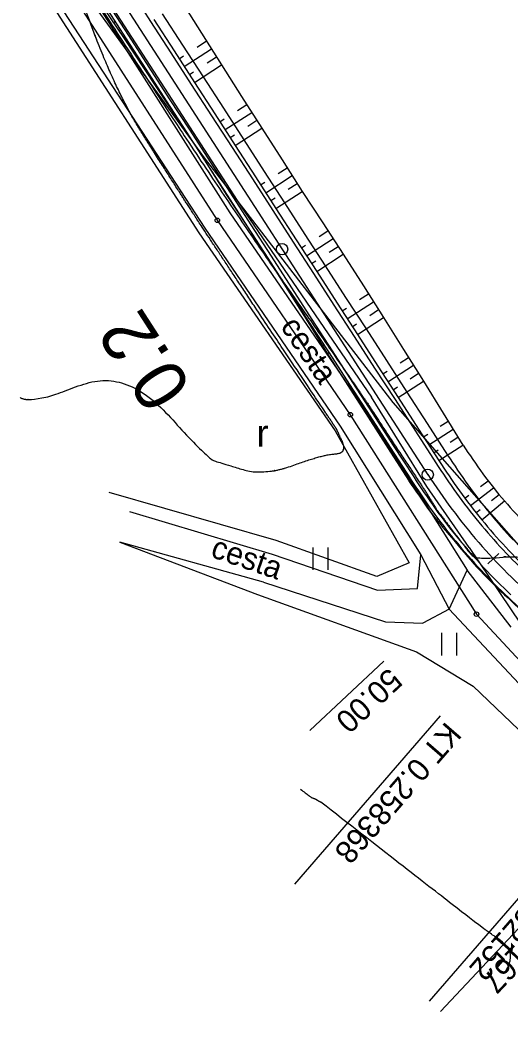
# Model space of a CAD drawing. Extents: x -495905 to -478420, y -1113297 to -1107716.
# Drawn here: x -481606.9 to -481541.5, y -1112825.6 to -1112691.6 of the extents above; entities that cross this region are included whole.
import ezdxf

# ---------------------------------------------------------------- set-up
doc = ezdxf.new("R2010")
doc.units = 0
for name, color, linetype in [('01_OBVOD PÚ', 7, 'Continuous'), ('2D_VRSTEVNICE', 7, 'Continuous'), ('C11_HATCH_SLOPE_L', 7, 'Continuous'), ('C11_HATCH_SLOPE_R', 7, 'Continuous'), ('C11_HECTOMETRY', 7, 'Continuous'), ('C11_HLBODY', 7, 'Continuous'), ('C11_HRANA_TELESO', 7, 'Continuous'), ('C11_KORUNA', 7, 'Continuous'), ('C11_OSA', 7, 'Continuous'), ('C11_PRIKOP', 7, 'Continuous'), ('C11_STANICENI', 7, 'Continuous'), ('C11_VOZOVKA', 7, 'Continuous'), ('C11_ZPEVKRAJ', 7, 'Continuous'), ('ODVODNĚNÍ PLOŠNÉ', 7, 'Continuous'), ('zamereni', 7, 'Continuous')]:
    doc.layers.add(name, color=color, linetype=linetype)

msp = doc.modelspace()

# ---------------------------------------------------------------- linework, layer by layer
at = {"layer": '01_OBVOD PÚ'}
for p, q in [((-481602.93, -1112683.52), (-481580.61, -1112718.25)), ((-481580.61, -1112718.25), (-481562.88, -1112744.14)), ((-481562.88, -1112744.14), (-481546.06, -1112770.71)), ((-481546.06, -1112770.71), (-481524.56, -1112793.89))]:
    msp.add_line(p, q, dxfattribs=at)
at = {"layer": '2D_VRSTEVNICE'}
for points in [[(-481575.57, -1112729.82), (-481582.47, -1112719.45), (-481587.38, -1112711.8), (-481594.2, -1112700.99), (-481601.1, -1112682.31), (-481601.1, -1112682.31), (-481578.53, -1112717.02), (-481568.64, -1112730.96)], [(-481564.74, -1112746.01), (-481565.87, -1112744.32), (-481566.39, -1112743.54), (-481575.57, -1112729.82)], [(-481568.64, -1112730.96), (-481561.57, -1112741.2), (-481561.3, -1112741.58), (-481560.99, -1112742.03), (-481560.85, -1112742.24), (-481556.47, -1112748.95), (-481553.05, -1112753.99), (-481551.3, -1112756.92)], [(-481606.89, -1112741.87), (-481605.24, -1112742.79), (-481593.02, -1112737.83), (-481581.82, -1112750.04), (-481580.25, -1112750.52), (-481574.37, -1112752.32), (-481566.61, -1112749.46), (-481563.23, -1112749.27), (-481564.69, -1112746.1), (-481564.74, -1112746.01)], [(-481551.3, -1112756.92), (-481547.44, -1112761.88), (-481547.11, -1112762.46), (-481545.92, -1112763.5), (-481537.58, -1112762.56), (-481513.68, -1112779.11), (-481513.68, -1112779.11), (-481513.68, -1112779.11), (-481491.05, -1112801.05), (-481482.63, -1112813.08), (-481477.05, -1112818.52), (-481476.8, -1112818.75), (-481456.22, -1112823.29), (-481442.02, -1112835.86), (-481424.8, -1112850.42), (-481413.21, -1112859.51), (-481391.62, -1112878.03), (-481383.26, -1112885.76), (-481360.32, -1112899.5), (-481357.85, -1112904.16), (-481349.13, -1112925.41), (-481341.11, -1112928.52), (-481329.78, -1112937.87), (-481311.64, -1112957.65), (-481301.83, -1112966.08), (-481283.86, -1112978.01), (-481278.86, -1112980.3), (-481258.37, -1112999.07), (-481255.38, -1113002.96), (-481236.21, -1113021.08), (-481230.44, -1113026.21), (-481206.76, -1113043.85), (-481197.57, -1113052.01), (-481170.89, -1113066.19)], [(-481569.5, -1112794.01), (-481568.2, -1112795.09), (-481567.67, -1112795.28), (-481567.5, -1112795.33), (-481567.26, -1112795.49), (-481566.8, -1112795.75)], [(-481542.35, -1112818.55), (-481540.62, -1112815.88), (-481544.37, -1112813.08), (-481545.36, -1112812.46), (-481566.8, -1112795.75)]]:
    msp.add_open_spline(points, degree=2, dxfattribs=at)
at = {"layer": 'C11_HATCH_SLOPE_L'}
for p, q in [((-481583.29, -1112695.18), (-481582.04, -1112694.36)), ((-481585.69, -1112696.73), (-481585.12, -1112696.36)), ((-481585.01, -1112697.77), (-481581.37, -1112695.42)), ((-481581.95, -1112697.28), (-481580.7, -1112696.48)), ((-481583.65, -1112699.87), (-481580.04, -1112697.54)), ((-481584.33, -1112698.82), (-481583.76, -1112698.46)), ((-481577.9, -1112703.6), (-481576.69, -1112702.82)), ((-481579.58, -1112706.17), (-481576.02, -1112703.87)), ((-481580.26, -1112705.12), (-481579.69, -1112704.75)), ((-481578.22, -1112708.27), (-481574.68, -1112705.98)), ((-481576.55, -1112705.7), (-481575.35, -1112704.93)), ((-481578.9, -1112707.22), (-481578.33, -1112706.85)), ((-481572.5, -1112712.01), (-481571.31, -1112711.25)), ((-481574.15, -1112714.57), (-481570.63, -1112712.3)), ((-481574.83, -1112713.52), (-481574.26, -1112713.15)), ((-481571.14, -1112714.11), (-481569.96, -1112713.35)), ((-481573.47, -1112715.62), (-481572.9, -1112715.25)), ((-481572.79, -1112716.67), (-481569.28, -1112714.4)), ((-481568.72, -1112722.97), (-481565.17, -1112720.68)), ((-481567.05, -1112720.4), (-481565.86, -1112719.63)), ((-481569.4, -1112721.92), (-481568.83, -1112721.55)), ((-481565.69, -1112722.5), (-481564.49, -1112721.72)), ((-481567.36, -1112725.07), (-481563.81, -1112722.77)), ((-481568.04, -1112724.02), (-481567.47, -1112723.65)), ((-481561.64, -1112728.81), (-481560.45, -1112728.04)), ((-481563.97, -1112730.31), (-481563.39, -1112729.94)), ((-481563.29, -1112731.36), (-481559.78, -1112729.1)), ((-481560.29, -1112730.91), (-481559.11, -1112730.15)), ((-481561.93, -1112733.47), (-481558.44, -1112731.2)), ((-481562.61, -1112732.42), (-481562.04, -1112732.04)), ((-481556.25, -1112737.23), (-481555.12, -1112736.5)), ((-481557.86, -1112739.76), (-481554.46, -1112737.56)), ((-481558.54, -1112738.71), (-481557.96, -1112738.34)), ((-481554.91, -1112739.35), (-481553.8, -1112738.62)), ((-481557.18, -1112740.81), (-481556.61, -1112740.44)), ((-481556.5, -1112741.86), (-481553.14, -1112739.69)), ((-481552.43, -1112748.16), (-481549.18, -1112746.06)), ((-481550.9, -1112745.68), (-481549.84, -1112745)), ((-481553.11, -1112747.11), (-481552.53, -1112746.74)), ((-481549.56, -1112747.79), (-481548.53, -1112747.12)), ((-481551.75, -1112749.21), (-481551.18, -1112748.84)), ((-481551.07, -1112750.26), (-481547.87, -1112748.19)), ((-481546.88, -1112756.24), (-481543.79, -1112753.86)), ((-481545.51, -1112753.7), (-481544.51, -1112752.95)), ((-481547.61, -1112755.28), (-481547.06, -1112754.86)), ((-481544.06, -1112755.55), (-481543.06, -1112754.75)), ((-481546.13, -1112757.2), (-481545.59, -1112756.77)), ((-481545.36, -1112758.14), (-481542.32, -1112755.63))]:
    msp.add_line(p, q, dxfattribs=at)
at = {"layer": 'C11_HATCH_SLOPE_R'}
for p, q in [((-481594.22, -1112691.82), (-481594.43, -1112691.96)), ((-481593.74, -1112693), (-481593.74, -1112693)), ((-481593.54, -1112692.87), (-481593.64, -1112692.94)), ((-481592.86, -1112693.92), (-481593.04, -1112694.04)), ((-481589.58, -1112699.24), (-481589.58, -1112699.24)), ((-481589.47, -1112699.17), (-481589.52, -1112699.2)), ((-481588.79, -1112700.22), (-481588.88, -1112700.28)), ((-481588.19, -1112701.32), (-481588.19, -1112701.32)), ((-481588.11, -1112701.27), (-481588.15, -1112701.29)), ((-481587.43, -1112702.32), (-481587.5, -1112702.36)), ((-481584.04, -1112707.57), (-481584.04, -1112707.57)), ((-481584.04, -1112707.57), (-481584.04, -1112707.57)), ((-481583.36, -1112708.61), (-481583.37, -1112708.62)), ((-481582.69, -1112709.67), (-481582.69, -1112709.67)), ((-481582.68, -1112709.67), (-481582.68, -1112709.67)), ((-481582, -1112710.72), (-481582.02, -1112710.72)), ((-481578.64, -1112715.98), (-481578.64, -1112715.98)), ((-481578.61, -1112715.96), (-481578.62, -1112715.97)), ((-481577.93, -1112717.01), (-481577.96, -1112717.03)), ((-481577.28, -1112718.08), (-481577.28, -1112718.08)), ((-481577.25, -1112718.06), (-481577.26, -1112718.07)), ((-481576.57, -1112719.11), (-481576.6, -1112719.13)), ((-481573.2, -1112724.37), (-481573.2, -1112724.37)), ((-481573.18, -1112724.36), (-481573.19, -1112724.37)), ((-481572.5, -1112725.41), (-481572.53, -1112725.43)), ((-481571.86, -1112726.49), (-481571.86, -1112726.49)), ((-481571.82, -1112726.46), (-481571.84, -1112726.47)), ((-481571.14, -1112727.51), (-481571.19, -1112727.54)), ((-481567.75, -1112732.76), (-481567.82, -1112732.8)), ((-481567.89, -1112732.85), (-481567.89, -1112732.85)), ((-481567.07, -1112733.81), (-481567.23, -1112733.91)), ((-481566.57, -1112734.97), (-481566.57, -1112734.97)), ((-481566.39, -1112734.86), (-481566.48, -1112734.92)), ((-481565.71, -1112735.91), (-481565.91, -1112736.03)), ((-481562.53, -1112741.3), (-481562.53, -1112741.3)), ((-481562.32, -1112741.16), (-481562.43, -1112741.23)), ((-481561.64, -1112742.21), (-481561.86, -1112742.35)), ((-481561.18, -1112743.4), (-481561.18, -1112743.4)), ((-481560.96, -1112743.26), (-481561.07, -1112743.33)), ((-481560.28, -1112744.31), (-481560.5, -1112744.45)), ((-481557.14, -1112749.72), (-481557.14, -1112749.72)), ((-481556.89, -1112749.55), (-481557.02, -1112749.64)), ((-481556.21, -1112750.6), (-481556.47, -1112750.77)), ((-481555.8, -1112751.83), (-481555.8, -1112751.83)), ((-481555.53, -1112751.65), (-481555.67, -1112751.74)), ((-481554.85, -1112752.7), (-481555.13, -1112752.88)), ((-481551.39, -1112758.11), (-481551.39, -1112758.11)), ((-481551.22, -1112757.97), (-481551.3, -1112758.04)), ((-481550.44, -1112759), (-481550.58, -1112759.1)), ((-481549.74, -1112760.09), (-481549.74, -1112760.09)), ((-481549.64, -1112760.01), (-481549.69, -1112760.05)), ((-481548.84, -1112761), (-481548.9, -1112761.06)), ((-481544.64, -1112765.87), (-481544.64, -1112765.87)), ((-481544.56, -1112765.8), (-481544.6, -1112765.84)), ((-481543.66, -1112766.72), (-481543.72, -1112766.78)), ((-481542.79, -1112767.67), (-481542.79, -1112767.67)), ((-481542.74, -1112767.62), (-481542.77, -1112767.65)), ((-481541.82, -1112768.51), (-481541.85, -1112768.54))]:
    msp.add_line(p, q, dxfattribs=at)
at = {"layer": 'C11_HECTOMETRY'}
msp.add_circle((-481571.97, -1112722.09), 0.75, dxfattribs=at)
at = {"layer": 'C11_HLBODY'}
for p, q in [((-481550.88, -1112784.24), (-481570.34, -1112806.68)), ((-481532.91, -1112799.82), (-481552.37, -1112822.26)), ((-481530.53, -1112801.98), (-481550.87, -1112823.62))]:
    msp.add_line(p, q, dxfattribs=at)
msp.add_circle((-481552.55, -1112752.13), 0.75, dxfattribs=at)
at = {"layer": 'C11_HRANA_TELESO'}
for p, q in [((-481595.82, -1112689.88), (-481593.04, -1112694.04)), ((-481585.37, -1112689.08), (-481582.71, -1112693.31)), ((-481582.71, -1112693.31), (-481580.04, -1112697.54)), ((-481593.04, -1112694.04), (-481590.27, -1112698.2)), ((-481580.04, -1112697.54), (-481577.37, -1112701.77)), ((-481590.27, -1112698.2), (-481587.5, -1112702.36)), ((-481577.37, -1112701.77), (-481574.68, -1112705.98)), ((-481587.5, -1112702.36), (-481584.72, -1112706.52)), ((-481574.68, -1112705.98), (-481571.98, -1112710.19)), ((-481584.72, -1112706.52), (-481582.02, -1112710.72)), ((-481582.02, -1112710.72), (-481579.32, -1112714.93)), ((-481571.98, -1112710.19), (-481569.28, -1112714.4)), ((-481579.32, -1112714.93), (-481576.6, -1112719.13)), ((-481569.28, -1112714.4), (-481566.54, -1112718.58)), ((-481576.6, -1112719.13), (-481573.86, -1112723.32)), ((-481566.54, -1112718.58), (-481563.81, -1112722.77)), ((-481573.86, -1112723.32), (-481571.19, -1112727.54)), ((-481563.81, -1112722.77), (-481561.12, -1112726.99)), ((-481561.12, -1112726.99), (-481558.44, -1112731.2)), ((-481571.19, -1112727.54), (-481568.55, -1112731.79)), ((-481558.44, -1112731.2), (-481555.78, -1112735.44)), ((-481568.55, -1112731.79), (-481565.91, -1112736.03)), ((-481555.78, -1112735.44), (-481553.14, -1112739.69)), ((-481565.91, -1112736.03), (-481563.21, -1112740.25)), ((-481563.21, -1112740.25), (-481560.5, -1112744.45)), ((-481553.14, -1112739.69), (-481550.5, -1112743.94)), ((-481560.5, -1112744.45), (-481557.82, -1112748.66)), ((-481550.5, -1112743.94), (-481547.87, -1112748.19)), ((-481557.82, -1112748.66), (-481555.13, -1112752.88))]:
    msp.add_line(p, q, dxfattribs=at)
for centre, radius, start, end in [((-481364.02, -1112624.31), 221.68, 213.9738, 215.1827), ((-481350.43, -1112613.66), 247.56, 214.2217, 215.41), ((-481486.24, -1112707.58), 73.85, 217.013, 220.5947), ((-481486.67, -1112707.24), 73.75, 221.0084, 224.5907), ((-481487.25, -1112706.35), 82.42, 218.0029, 221.5863), ((-481484.87, -1112709.27), 82.35, 218.9667, 222.5478), ((-481486.26, -1112707.81), 82.34, 223.9507, 227.5321), ((-481512.72, -1112739.48), 41.15, 224.9397, 232.0399)]:
    msp.add_arc(centre, radius, start, end, dxfattribs=at)
at = {"layer": 'C11_KORUNA'}
for p, q in [((-481595.57, -1112689.72), (-481592.86, -1112693.92)), ((-481589.08, -1112691.48), (-481586.36, -1112695.68)), ((-481592.86, -1112693.92), (-481590.14, -1112698.12)), ((-481586.36, -1112695.68), (-481583.65, -1112699.87)), ((-481590.14, -1112698.12), (-481587.43, -1112702.32)), ((-481583.65, -1112699.87), (-481580.94, -1112704.07)), ((-481587.43, -1112702.32), (-481584.72, -1112706.52)), ((-481580.94, -1112704.07), (-481578.22, -1112708.27)), ((-481584.72, -1112706.52), (-481582, -1112710.72)), ((-481578.22, -1112708.27), (-481575.51, -1112712.47)), ((-481582, -1112710.72), (-481579.29, -1112714.91)), ((-481575.51, -1112712.47), (-481572.79, -1112716.67)), ((-481579.29, -1112714.91), (-481576.57, -1112719.11)), ((-481572.79, -1112716.67), (-481570.08, -1112720.87)), ((-481576.57, -1112719.11), (-481573.86, -1112723.31)), ((-481570.08, -1112720.87), (-481567.36, -1112725.07)), ((-481573.86, -1112723.31), (-481571.14, -1112727.51)), ((-481567.36, -1112725.07), (-481564.65, -1112729.27)), ((-481571.14, -1112727.51), (-481568.43, -1112731.71)), ((-481564.65, -1112729.27), (-481561.93, -1112733.47)), ((-481568.43, -1112731.71), (-481565.71, -1112735.91)), ((-481561.93, -1112733.47), (-481559.22, -1112737.66)), ((-481565.71, -1112735.91), (-481563, -1112740.11)), ((-481559.22, -1112737.66), (-481556.5, -1112741.86)), ((-481563, -1112740.11), (-481560.28, -1112744.31)), ((-481556.5, -1112741.86), (-481553.79, -1112746.06)), ((-481560.28, -1112744.31), (-481557.57, -1112748.5)), ((-481553.79, -1112746.06), (-481551.07, -1112750.26)), ((-481557.57, -1112748.5), (-481554.85, -1112752.7))]:
    msp.add_line(p, q, dxfattribs=at)
for centre, radius, start, end in [((-481356.71, -1112621.31), 233.25, 213.561, 214.7599), ((-481349.28, -1112616.24), 246.75, 213.5773, 214.7658), ((-481485.36, -1112708.69), 77.75, 215.9143, 219.4953), ((-481485.36, -1112708.69), 82.25, 215.9143, 219.4953), ((-481485.36, -1112708.69), 77.75, 219.4953, 223.0763), ((-481485.36, -1112708.69), 82.25, 219.4953, 223.0763), ((-481485.36, -1112708.69), 77.75, 223.0763, 226.6572), ((-481485.36, -1112708.69), 82.25, 223.0763, 226.6573), ((-481473.98, -1112696.33), 99.05, 226.7761, 229.7232)]:
    msp.add_arc(centre, radius, start, end, dxfattribs=at)
at = {"layer": 'C11_OSA'}
msp.add_line((-481603.61, -1112673.14), (-481552.55, -1112752.13), dxfattribs=at)
msp.add_arc((-481485.36, -1112708.69), 80, 212.884, 229.0693, dxfattribs=at)
at = {"layer": 'C11_PRIKOP'}
for p, q in [((-481587.94, -1112690.74), (-481585.23, -1112694.94)), ((-481585.23, -1112694.94), (-481582.51, -1112699.14)), ((-481582.51, -1112699.14), (-481579.79, -1112703.33)), ((-481579.79, -1112703.33), (-481577.08, -1112707.53)), ((-481577.08, -1112707.53), (-481574.36, -1112711.73)), ((-481574.36, -1112711.73), (-481571.65, -1112715.93)), ((-481571.65, -1112715.93), (-481568.93, -1112720.13)), ((-481568.93, -1112720.13), (-481566.22, -1112724.32)), ((-481566.22, -1112724.32), (-481563.5, -1112728.52)), ((-481563.5, -1112728.52), (-481560.78, -1112732.72)), ((-481560.78, -1112732.72), (-481558.07, -1112736.92)), ((-481558.07, -1112736.92), (-481555.35, -1112741.12)), ((-481555.35, -1112741.12), (-481552.64, -1112745.32)), ((-481552.64, -1112745.32), (-481549.92, -1112749.51))]:
    msp.add_line(p, q, dxfattribs=at)
for centre, radius, start, end in [((-481359.02, -1112622.81), 229.12, 213.5726, 214.7749), ((-481485.38, -1112708.67), 76.37, 215.9315, 219.5125), ((-481485.38, -1112708.67), 76.37, 219.5125, 223.0935)]:
    msp.add_arc(centre, radius, start, end, dxfattribs=at)
at = {"layer": 'C11_STANICENI'}
for p, q in [((-481544.53, -1112764.01), (-481543.07, -1112762.65)), ((-481558.41, -1112776.99), (-481568.27, -1112786.21))]:
    msp.add_line(p, q, dxfattribs=at)
at = {"layer": 'C11_VOZOVKA'}
for p, q in [((-481592.21, -1112687.55), (-481589.5, -1112691.75)), ((-481595.15, -1112689.45), (-481592.44, -1112693.65)), ((-481589.5, -1112691.75), (-481586.79, -1112695.95)), ((-481592.44, -1112693.65), (-481589.72, -1112697.85)), ((-481586.79, -1112695.95), (-481584.07, -1112700.15)), ((-481589.72, -1112697.85), (-481587.01, -1112702.05)), ((-481584.07, -1112700.15), (-481581.36, -1112704.34)), ((-481587.01, -1112702.05), (-481584.29, -1112706.24)), ((-481581.36, -1112704.34), (-481578.64, -1112708.54)), ((-481584.29, -1112706.24), (-481581.58, -1112710.44)), ((-481578.64, -1112708.54), (-481575.93, -1112712.74)), ((-481581.58, -1112710.44), (-481578.86, -1112714.64)), ((-481575.93, -1112712.74), (-481573.21, -1112716.94)), ((-481578.86, -1112714.64), (-481576.15, -1112718.84)), ((-481573.21, -1112716.94), (-481570.5, -1112721.14)), ((-481576.15, -1112718.84), (-481573.44, -1112723.04)), ((-481570.5, -1112721.14), (-481567.78, -1112725.34)), ((-481573.44, -1112723.04), (-481570.72, -1112727.24)), ((-481567.78, -1112725.34), (-481565.07, -1112729.54)), ((-481570.72, -1112727.24), (-481568.01, -1112731.44)), ((-481565.07, -1112729.54), (-481562.35, -1112733.74)), ((-481568.01, -1112731.44), (-481565.29, -1112735.64)), ((-481562.35, -1112733.74), (-481559.64, -1112737.94)), ((-481565.29, -1112735.64), (-481562.58, -1112739.83)), ((-481559.64, -1112737.94), (-481556.92, -1112742.13)), ((-481562.58, -1112739.83), (-481559.86, -1112744.03)), ((-481556.92, -1112742.13), (-481554.21, -1112746.33)), ((-481559.86, -1112744.03), (-481557.15, -1112748.23)), ((-481554.21, -1112746.33), (-481551.49, -1112750.53)), ((-481557.15, -1112748.23), (-481554.43, -1112752.43))]:
    msp.add_line(p, q, dxfattribs=at)
for centre, radius, start, end in [((-481355.88, -1112620.75), 234.75, 213.5629, 214.7605), ((-481350.1, -1112616.8), 245.25, 213.5756, 214.7652), ((-481485.36, -1112708.69), 78.25, 215.9143, 219.4953), ((-481485.36, -1112708.69), 81.75, 215.9143, 219.4953), ((-481485.36, -1112708.69), 78.25, 219.4953, 223.0763), ((-481485.36, -1112708.69), 81.75, 219.4953, 223.0763), ((-481485.36, -1112708.69), 78.25, 223.0763, 226.6572), ((-481485.36, -1112708.69), 81.75, 223.0763, 226.6573)]:
    msp.add_arc(centre, radius, start, end, dxfattribs=at)
at = {"layer": 'C11_ZPEVKRAJ'}
for p, q in [((-481592.21, -1112687.55), (-481589.5, -1112691.75)), ((-481595.15, -1112689.45), (-481592.44, -1112693.65)), ((-481589.5, -1112691.75), (-481586.79, -1112695.95)), ((-481592.44, -1112693.65), (-481589.72, -1112697.85)), ((-481586.79, -1112695.95), (-481584.07, -1112700.15)), ((-481589.72, -1112697.85), (-481587.01, -1112702.05)), ((-481584.07, -1112700.15), (-481581.36, -1112704.34)), ((-481587.01, -1112702.05), (-481584.29, -1112706.24)), ((-481581.36, -1112704.34), (-481578.64, -1112708.54)), ((-481584.29, -1112706.24), (-481581.58, -1112710.44)), ((-481578.64, -1112708.54), (-481575.93, -1112712.74)), ((-481581.58, -1112710.44), (-481578.86, -1112714.64)), ((-481575.93, -1112712.74), (-481573.21, -1112716.94)), ((-481578.86, -1112714.64), (-481576.15, -1112718.84)), ((-481573.21, -1112716.94), (-481570.5, -1112721.14)), ((-481576.15, -1112718.84), (-481573.44, -1112723.04)), ((-481570.5, -1112721.14), (-481567.78, -1112725.34)), ((-481573.44, -1112723.04), (-481570.72, -1112727.24)), ((-481567.78, -1112725.34), (-481565.07, -1112729.54)), ((-481570.72, -1112727.24), (-481568.01, -1112731.44)), ((-481565.07, -1112729.54), (-481562.35, -1112733.74)), ((-481568.01, -1112731.44), (-481565.29, -1112735.64)), ((-481562.35, -1112733.74), (-481559.64, -1112737.94)), ((-481565.29, -1112735.64), (-481562.58, -1112739.83)), ((-481559.64, -1112737.94), (-481556.92, -1112742.13)), ((-481562.58, -1112739.83), (-481559.86, -1112744.03)), ((-481556.92, -1112742.13), (-481554.21, -1112746.33)), ((-481559.86, -1112744.03), (-481557.15, -1112748.23)), ((-481554.21, -1112746.33), (-481551.49, -1112750.53)), ((-481557.15, -1112748.23), (-481554.43, -1112752.43))]:
    msp.add_line(p, q, dxfattribs=at)
for centre, radius, start, end in [((-481355.88, -1112620.75), 234.75, 213.5629, 214.7605), ((-481350.1, -1112616.8), 245.25, 213.5756, 214.7652), ((-481485.36, -1112708.69), 78.25, 215.9143, 219.4953), ((-481485.36, -1112708.69), 81.75, 215.9143, 219.4953), ((-481485.36, -1112708.69), 78.25, 219.4953, 223.0763), ((-481485.36, -1112708.69), 81.75, 219.4953, 223.0763), ((-481485.36, -1112708.69), 78.25, 223.0763, 226.6572), ((-481485.36, -1112708.69), 81.75, 223.0763, 226.6573)]:
    msp.add_arc(centre, radius, start, end, dxfattribs=at)
at = {"layer": 'ODVODNĚNÍ PLOŠNÉ'}
msp.add_lwpolyline([(-481606.02, -1112677.17), (-481582.37, -1112709.93), (-481557.19, -1112742.5), (-481526.99, -1112776.8), (-481493.03, -1112812.52), (-481455.39, -1112851.7), (-481426.16, -1112884.94), (-481383.76, -1112925.83)], dxfattribs=at)
at = {"layer": 'zamereni'}
for p, q in [((-481599.95, -1112681.58), (-481577.49, -1112716.35)), ((-481578.88, -1112717.25), (-481601.1, -1112682.31)), ((-481605.48, -1112685.11), (-481583.06, -1112719.92)), ((-481604.79, -1112684.7), (-481582.29, -1112719.31)), ((-481577.49, -1112716.35), (-481560.07, -1112741.8)), ((-481561.49, -1112742.6), (-481578.88, -1112717.25)), ((-481582.29, -1112719.31), (-481564.25, -1112745.69)), ((-481583.06, -1112719.92), (-481564.9, -1112746.29)), ((-481552.7, -1112753.72), (-481560.07, -1112741.8)), ((-481553.78, -1112754.54), (-481561.49, -1112742.6)), ((-481564.25, -1112745.69), (-481553.48, -1112762.82)), ((-481564.9, -1112746.29), (-481555.03, -1112763.88)), ((-481547.05, -1112761.82), (-481552.7, -1112753.72)), ((-481572.77, -1112760.89), (-481595.03, -1112754.52)), ((-481553.78, -1112754.54), (-481547.32, -1112764.83)), ((-481592.3, -1112757.03), (-481573.28, -1112762.7)), ((-481559.33, -1112765.68), (-481572.77, -1112760.89)), ((-481574.44, -1112766.46), (-481593.61, -1112761.14)), ((-481593.61, -1112761.14), (-481575.27, -1112768.11)), ((-481567.86, -1112761.82), (-481567.86, -1112764.82)), ((-481565.82, -1112764.82), (-481565.82, -1112761.82)), ((-481547.05, -1112761.82), (-481540.26, -1112771.89)), ((-481573.28, -1112762.7), (-481559.24, -1112767.52)), ((-481553.94, -1112767.27), (-481553.48, -1112762.82)), ((-481553.48, -1112762.82), (-481549.72, -1112770.06)), ((-481555.03, -1112763.88), (-481559.33, -1112765.68)), ((-481549.72, -1112770.06), (-481547.32, -1112764.83)), ((-481541.43, -1112772.45), (-481547.32, -1112764.83)), ((-481574.44, -1112766.46), (-481558.19, -1112771.73)), ((-481559.24, -1112767.52), (-481553.94, -1112767.27)), ((-481575.27, -1112768.11), (-481554.05, -1112775.72)), ((-481549.72, -1112770.06), (-481553.23, -1112771.89)), ((-481525.87, -1112795.42), (-481549.72, -1112770.06)), ((-481558.19, -1112771.73), (-481553.23, -1112771.89)), ((-481550.72, -1112773.21), (-481550.72, -1112776.21)), ((-481548.68, -1112776.21), (-481548.68, -1112773.21)), ((-481554.05, -1112775.72), (-481546.49, -1112780.31)), ((-481546.49, -1112780.31), (-481537.28, -1112789.15))]:
    msp.add_line(p, q, dxfattribs=at)
for centre in [(-481580.61, -1112718.25), (-481562.88, -1112744.14), (-481546.06, -1112770.71)]:
    msp.add_circle(centre, 0.3, dxfattribs=at)

# ---------------------------------------------------------------- texts
at = {"layer": 'C11_HECTOMETRY'}
msp.add_text('0.2', height=7, rotation=122.8384, dxfattribs=at).set_placement((-481583.86, -1112740.55))
at = {"layer": 'C11_HLBODY'}
for s, height, rotation, p in [('KT 0.258368', 3, 229.0693, (-481550.12, -1112784.9)), ('TK 0.282152', 3, 229.0693, (-481532.15, -1112800.48)), ('KT 0.286167', 2.999, 226.7689, (-481529.8, -1112802.66))]:
    msp.add_text(s, height=height, rotation=rotation, dxfattribs=at).set_placement(p)
at = {"layer": 'C11_STANICENI'}
msp.add_text('50.00', height=2.999, rotation=223.0763, dxfattribs=at).set_placement((-481557.73, -1112777.72))
at = {"layer": 'zamereni'}
for rotation, p in [(304.45, (-481572.92, -1112731.47)), (341.0524, (-481582.7, -1112762.67))]:
    msp.add_text(' cesta', height=3, rotation=rotation, dxfattribs=at).set_placement(p)
msp.add_text('r', height=3.6, dxfattribs=at).set_placement((-481575.38, -1112748.4))

doc.saveas('drawing.dxf')
